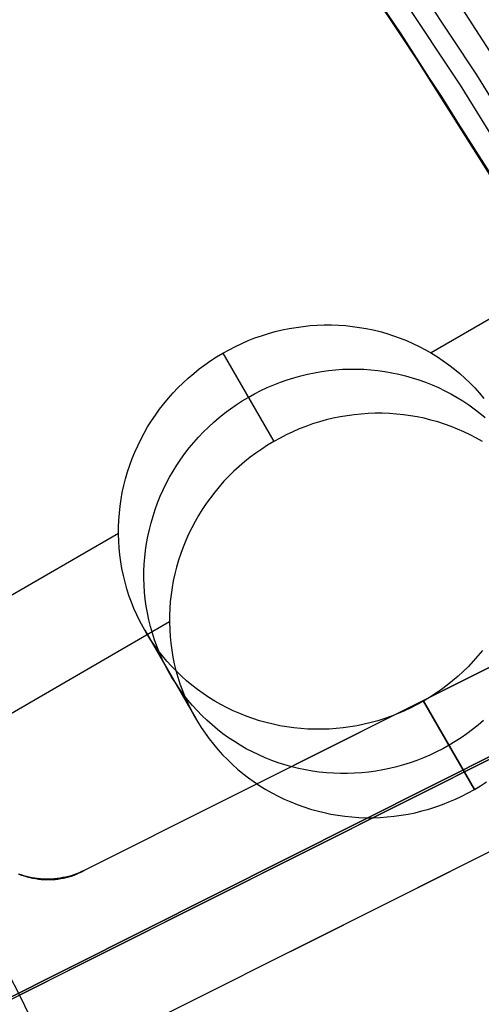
# Model space of a CAD drawing. Header units: millimetres. Extents: x 7986 to 9191, y -11326 to -10283.
# Tile 263 of 312: x 8643.08 to 8648.68, y -10638.55 to -10626.61. Entities that reach past the tile are written whole.
import ezdxf

# ---------------------------------------------------------------- set-up
doc = ezdxf.new("R2010")
doc.units = ezdxf.units.MM
doc.layers.add('color', color=7, linetype='Continuous')
doc.layers.add('luz', color=7, linetype='Continuous')

msp = doc.modelspace()

# ---------------------------------------------------------------- linework, layer by layer
at = {"color": 7, "true_color": 0xffffff}
for p, q in [((9159.718, -10335.254, 40.649), (8648.072, -10630.653, 40.649)), ((8647.781, -10626.904, 60.059), (8646.418, -10624.902, 60.059)), ((8647.781, -10626.904, 60.059), (8646.418, -10624.902, 60.059)), ((8646.509, -10625.025, 40.356), (8647.705, -10626.783, 40.846)), ((8647.757, -10626.862, 33.146), (8646.591, -10625.142, 32.667)), ((8648.627, -10627.28, 60.565), (8647.261, -10625.226, 60.565)), ((8648.627, -10627.28, 60.565), (8647.261, -10625.226, 60.565)), ((8648.43, -10627.405, 60.99), (8647.069, -10625.359, 60.99)), ((8648.43, -10627.405, 60.99), (8647.069, -10625.359, 60.99)), ((8646.847, -10625.511, 61.309), (8648.204, -10627.551, 61.309)), ((8646.847, -10625.511, 18.434), (8648.204, -10627.551, 18.434)), ((8649.46, -10628.044, 18.434), (8648.115, -10625.953, 18.434)), ((8649.46, -10628.044, 18.434), (8648.115, -10625.953, 18.434)), ((8647.705, -10626.783, 40.846), (8648.836, -10628.556, 41.331)), ((8648.86, -10628.595, 33.62), (8647.757, -10626.862, 33.146)), ((8649.075, -10628.952, 60.059), (8647.781, -10626.904, 60.059)), ((8649.075, -10628.952, 60.059), (8647.781, -10626.904, 60.059)), ((8649.921, -10629.379, 60.565), (8648.627, -10627.28, 60.565)), ((8649.921, -10629.379, 60.565), (8648.627, -10627.28, 60.565)), ((8649.72, -10629.498, 60.99), (8648.43, -10627.405, 60.99)), ((8649.72, -10629.498, 60.99), (8648.43, -10627.405, 60.99)), ((8648.204, -10627.551, 61.309), (8649.489, -10629.635, 61.309)), ((8648.204, -10627.551, 18.434), (8649.489, -10629.635, 18.434)), ((8646.434, -10630.343, 40.398), (8646.519, -10630.331, 40.405)), ((8646.519, -10630.331, 40.405), (8646.604, -10630.322, 40.414)), ((8646.604, -10630.322, 40.414), (8646.69, -10630.317, 40.422)), ((8646.69, -10630.317, 40.422), (8646.776, -10630.314, 40.432)), ((8646.776, -10630.314, 40.432), (8646.862, -10630.314, 40.441)), ((8646.862, -10630.314, 40.441), (8646.947, -10630.317, 40.452)), ((8646.947, -10630.317, 40.452), (8647.033, -10630.322, 40.463)), ((8647.033, -10630.322, 40.463), (8647.118, -10630.331, 40.475)), ((8647.118, -10630.331, 40.475), (8647.202, -10630.343, 40.487)), ((8645.934, -10630.472, 40.366), (8646.016, -10630.444, 40.37)), ((8646.016, -10630.444, 40.37), (8646.098, -10630.418, 40.374)), ((8646.098, -10630.418, 40.374), (8646.181, -10630.395, 40.379)), ((8646.181, -10630.395, 40.379), (8646.265, -10630.375, 40.385)), ((8646.265, -10630.375, 40.385), (8646.349, -10630.357, 40.391)), ((8646.349, -10630.357, 40.391), (8646.434, -10630.343, 40.398)), ((8647.202, -10630.343, 40.487), (8647.286, -10630.357, 40.499)), ((8647.286, -10630.357, 40.499), (8647.37, -10630.375, 40.512)), ((8647.37, -10630.375, 40.512), (8647.453, -10630.395, 40.526)), ((8647.453, -10630.395, 40.526), (8647.535, -10630.418, 40.54)), ((8647.535, -10630.418, 40.54), (8647.616, -10630.444, 40.555)), ((8647.616, -10630.444, 40.555), (8647.696, -10630.473, 40.57)), ((8645.62, -10630.614, 40.358), (8645.697, -10630.575, 40.359)), ((8645.697, -10630.575, 40.359), (8645.775, -10630.538, 40.361)), ((8645.775, -10630.538, 40.361), (8645.854, -10630.504, 40.363)), ((8645.854, -10630.504, 40.363), (8645.934, -10630.472, 40.366)), ((8647.696, -10630.473, 40.57), (8647.775, -10630.504, 40.585)), ((8647.775, -10630.504, 40.585), (8647.852, -10630.538, 40.601)), ((8647.852, -10630.538, 40.601), (8647.929, -10630.575, 40.617)), ((8647.929, -10630.575, 40.617), (8648.004, -10630.614, 40.633)), ((8645.398, -10630.747, 40.359), (8645.47, -10630.7, 40.358)), ((8645.47, -10630.7, 40.358), (8645.544, -10630.656, 40.358)), ((8645.544, -10630.656, 40.358), (8645.62, -10630.614, 40.358)), ((8645.544, -10630.656, 40.358), (8646.163, -10631.727, 34.999)), ((8645.544, -10630.656, 40.358), (8646.163, -10631.727, 34.999)), ((8648.004, -10630.614, 40.633), (8648.077, -10630.656, 40.65)), ((8648.077, -10630.656, 40.65), (8648.149, -10630.701, 40.667)), ((8648.149, -10630.701, 40.667), (8648.22, -10630.748, 40.685)), ((8645.258, -10630.848, 40.363), (8645.327, -10630.796, 40.361)), ((8645.327, -10630.796, 40.361), (8645.398, -10630.747, 40.359)), ((8648.22, -10630.748, 40.685), (8648.288, -10630.797, 40.703)), ((8648.288, -10630.797, 40.703), (8648.355, -10630.849, 40.721)), ((8645.125, -10630.958, 40.37), (8645.191, -10630.902, 40.366)), ((8645.191, -10630.902, 40.366), (8645.258, -10630.848, 40.363)), ((8646.407, -10630.954, 37.695), (8646.49, -10630.931, 37.7)), ((8646.49, -10630.931, 37.7), (8646.574, -10630.91, 37.705)), ((8646.574, -10630.91, 37.705), (8646.658, -10630.893, 37.711)), ((8646.658, -10630.893, 37.711), (8646.743, -10630.879, 37.718)), ((8646.743, -10630.879, 37.718), (8646.828, -10630.867, 37.726)), ((8646.828, -10630.867, 37.726), (8646.914, -10630.858, 37.734)), ((8646.914, -10630.858, 37.734), (8646.999, -10630.852, 37.743)), ((8646.999, -10630.852, 37.743), (8647.085, -10630.849, 37.752)), ((8647.085, -10630.849, 37.752), (8647.171, -10630.849, 37.762)), ((8647.171, -10630.849, 37.762), (8647.257, -10630.852, 37.772)), ((8647.257, -10630.852, 37.772), (8647.342, -10630.858, 37.783)), ((8647.342, -10630.858, 37.783), (8647.427, -10630.867, 37.795)), ((8647.427, -10630.867, 37.795), (8647.512, -10630.879, 37.807)), ((8647.512, -10630.879, 37.807), (8647.596, -10630.893, 37.82)), ((8647.596, -10630.893, 37.82), (8647.679, -10630.911, 37.833)), ((8647.679, -10630.911, 37.833), (8647.762, -10630.931, 37.846)), ((8647.762, -10630.931, 37.846), (8647.844, -10630.954, 37.861)), ((8648.355, -10630.849, 40.721), (8648.42, -10630.903, 40.739)), ((8648.42, -10630.903, 40.739), (8648.483, -10630.959, 40.758)), ((8645, -10631.077, 40.379), (8645.062, -10631.016, 40.374)), ((8645.062, -10631.016, 40.374), (8645.125, -10630.958, 40.37)), ((8646.084, -10631.074, 37.681), (8646.163, -10631.04, 37.684)), ((8646.163, -10631.04, 37.684), (8646.244, -10631.008, 37.687)), ((8646.244, -10631.008, 37.687), (8646.325, -10630.98, 37.69)), ((8646.325, -10630.98, 37.69), (8646.407, -10630.954, 37.695)), ((8647.844, -10630.954, 37.861), (8647.925, -10630.98, 37.875)), ((8647.925, -10630.98, 37.875), (8648.005, -10631.009, 37.89)), ((8648.005, -10631.009, 37.89), (8648.084, -10631.04, 37.905)), ((8648.084, -10631.04, 37.905), (8648.162, -10631.074, 37.921)), ((8648.483, -10630.959, 40.758), (8648.543, -10631.017, 40.776)), ((8648.543, -10631.017, 40.776), (8648.602, -10631.077, 40.795)), ((8644.884, -10631.203, 40.391), (8644.941, -10631.139, 40.385)), ((8644.941, -10631.139, 40.385), (8645, -10631.077, 40.379)), ((8645.854, -10631.192, 37.678), (8645.929, -10631.15, 37.679)), ((8645.929, -10631.15, 37.679), (8646.006, -10631.11, 37.68)), ((8646.006, -10631.11, 37.68), (8646.084, -10631.074, 37.681)), ((8648.162, -10631.074, 37.921), (8648.238, -10631.111, 37.937)), ((8648.238, -10631.111, 37.937), (8648.313, -10631.15, 37.954)), ((8648.313, -10631.15, 37.954), (8648.387, -10631.192, 37.971)), ((8648.602, -10631.077, 40.795), (8648.659, -10631.14, 40.814)), ((8648.659, -10631.14, 40.814), (8648.713, -10631.204, 40.833)), ((8644.776, -10631.337, 40.405), (8644.829, -10631.269, 40.398)), ((8644.829, -10631.269, 40.398), (8644.884, -10631.203, 40.391)), ((8645.636, -10631.332, 37.681), (8645.707, -10631.283, 37.68)), ((8645.707, -10631.283, 37.68), (8645.78, -10631.236, 37.679)), ((8645.78, -10631.236, 37.679), (8645.854, -10631.192, 37.678)), ((8648.387, -10631.192, 37.971), (8648.459, -10631.236, 37.988)), ((8648.459, -10631.236, 37.988), (8648.529, -10631.283, 38.005)), ((8648.529, -10631.283, 38.005), (8648.597, -10631.333, 38.023)), ((8644.678, -10631.478, 40.422), (8644.726, -10631.407, 40.414)), ((8644.726, -10631.407, 40.414), (8644.776, -10631.337, 40.405)), ((8645.5, -10631.438, 37.687), (8645.567, -10631.384, 37.684)), ((8645.567, -10631.384, 37.684), (8645.636, -10631.332, 37.681)), ((8647.052, -10631.414, 35.039), (8646.968, -10631.429, 35.032)), ((8647.138, -10631.403, 35.046), (8647.052, -10631.414, 35.039)), ((8647.223, -10631.394, 35.054), (8647.138, -10631.403, 35.046)), ((8647.309, -10631.388, 35.063), (8647.223, -10631.394, 35.054)), ((8647.394, -10631.385, 35.073), (8647.309, -10631.388, 35.063)), ((8647.48, -10631.385, 35.082), (8647.394, -10631.385, 35.073)), ((8647.566, -10631.388, 35.093), (8647.48, -10631.385, 35.082)), ((8647.651, -10631.394, 35.104), (8647.566, -10631.388, 35.093)), ((8647.736, -10631.403, 35.115), (8647.651, -10631.394, 35.104)), ((8647.821, -10631.414, 35.128), (8647.736, -10631.403, 35.115)), ((8647.905, -10631.429, 35.14), (8647.821, -10631.414, 35.128)), ((8648.597, -10631.333, 38.023), (8648.664, -10631.384, 38.041)), ((8648.664, -10631.384, 38.041), (8648.729, -10631.438, 38.06)), ((8644.632, -10631.551, 40.432), (8644.678, -10631.478, 40.422)), ((8645.371, -10631.552, 37.695), (8645.435, -10631.494, 37.69)), ((8645.435, -10631.494, 37.69), (8645.5, -10631.438, 37.687)), ((8646.634, -10631.515, 35.011), (8646.553, -10631.544, 35.007)), ((8646.717, -10631.489, 35.015), (8646.634, -10631.515, 35.011)), ((8646.8, -10631.466, 35.02), (8646.717, -10631.489, 35.015)), ((8646.883, -10631.446, 35.026), (8646.8, -10631.466, 35.02)), ((8646.968, -10631.429, 35.032), (8646.883, -10631.446, 35.026)), ((8647.989, -10631.446, 35.153), (8647.905, -10631.429, 35.14)), ((8648.071, -10631.467, 35.167), (8647.989, -10631.446, 35.153)), ((8648.153, -10631.49, 35.181), (8648.071, -10631.467, 35.167)), ((8648.234, -10631.516, 35.196), (8648.153, -10631.49, 35.181)), ((8648.314, -10631.544, 35.211), (8648.234, -10631.516, 35.196)), ((8644.549, -10631.701, 40.452), (8644.59, -10631.625, 40.441)), ((8644.59, -10631.625, 40.441), (8644.632, -10631.551, 40.432)), ((8645.25, -10631.675, 37.705), (8645.31, -10631.612, 37.7)), ((8645.31, -10631.612, 37.7), (8645.371, -10631.552, 37.695)), ((8646.315, -10631.646, 35), (8646.239, -10631.685, 34.999)), ((8646.393, -10631.609, 35.002), (8646.315, -10631.646, 35)), ((8646.473, -10631.575, 35.004), (8646.393, -10631.609, 35.002)), ((8646.553, -10631.544, 35.007), (8646.473, -10631.575, 35.004)), ((8648.393, -10631.576, 35.226), (8648.314, -10631.544, 35.211)), ((8648.471, -10631.61, 35.242), (8648.393, -10631.576, 35.226)), ((8648.547, -10631.647, 35.258), (8648.471, -10631.61, 35.242)), ((8648.622, -10631.686, 35.274), (8648.547, -10631.647, 35.258)), ((8644.512, -10631.778, 40.463), (8644.549, -10631.701, 40.452)), ((8645.138, -10631.805, 37.718), (8645.193, -10631.739, 37.711)), ((8645.193, -10631.739, 37.711), (8645.25, -10631.675, 37.705)), ((8646.089, -10631.772, 34.999), (8646.017, -10631.819, 35)), ((8646.163, -10631.727, 34.999), (8646.089, -10631.772, 34.999)), ((8646.239, -10631.685, 34.999), (8646.163, -10631.727, 34.999)), ((8648.696, -10631.728, 35.291), (8648.622, -10631.686, 35.274)), ((8644.444, -10631.935, 40.487), (8644.477, -10631.856, 40.475)), ((8644.477, -10631.856, 40.475), (8644.512, -10631.778, 40.463)), ((8645.035, -10631.943, 37.734), (8645.085, -10631.873, 37.726)), ((8645.085, -10631.873, 37.726), (8645.138, -10631.805, 37.718)), ((8645.946, -10631.868, 35.002), (8645.877, -10631.919, 35.004)), ((8646.017, -10631.819, 35), (8645.946, -10631.868, 35.002)), ((8644.415, -10632.015, 40.499), (8644.444, -10631.935, 40.487)), ((8644.942, -10632.087, 37.752), (8644.987, -10632.014, 37.743)), ((8644.987, -10632.014, 37.743), (8645.035, -10631.943, 37.734)), ((8645.809, -10631.973, 35.007), (8645.744, -10632.029, 35.011)), ((8645.877, -10631.919, 35.004), (8645.809, -10631.973, 35.007)), ((8644.365, -10632.178, 40.526), (8644.388, -10632.096, 40.512)), ((8644.388, -10632.096, 40.512), (8644.415, -10632.015, 40.499)), ((8644.899, -10632.161, 37.762), (8644.942, -10632.087, 37.752)), ((8645.68, -10632.088, 35.015), (8645.619, -10632.148, 35.02)), ((8645.744, -10632.029, 35.011), (8645.68, -10632.088, 35.015)), ((8644.344, -10632.261, 40.54), (8644.365, -10632.178, 40.526)), ((8644.821, -10632.314, 37.783), (8644.859, -10632.237, 37.772)), ((8644.859, -10632.237, 37.772), (8644.899, -10632.161, 37.762)), ((8645.559, -10632.21, 35.026), (8645.502, -10632.275, 35.032)), ((8645.619, -10632.148, 35.02), (8645.559, -10632.21, 35.026)), ((8644.31, -10632.427, 40.57), (8644.325, -10632.344, 40.555)), ((8644.325, -10632.344, 40.555), (8644.344, -10632.261, 40.54)), ((8644.786, -10632.392, 37.795), (8644.821, -10632.314, 37.783)), ((8645.447, -10632.341, 35.039), (8645.395, -10632.409, 35.046)), ((8645.502, -10632.275, 35.032), (8645.447, -10632.341, 35.039)), ((8644.298, -10632.511, 40.585), (8644.31, -10632.427, 40.57)), ((8644.724, -10632.551, 37.82), (8644.754, -10632.471, 37.807)), ((8644.754, -10632.471, 37.807), (8644.786, -10632.392, 37.795)), ((8645.344, -10632.479, 35.054), (8645.296, -10632.55, 35.063)), ((8645.395, -10632.409, 35.046), (8645.344, -10632.479, 35.054)), ((8644.282, -10632.68, 40.617), (8644.289, -10632.596, 40.601)), ((8644.289, -10632.596, 40.601), (8644.298, -10632.511, 40.585)), ((8644.698, -10632.632, 37.833), (8644.724, -10632.551, 37.82)), ((8645.296, -10632.55, 35.063), (8645.251, -10632.623, 35.073)), ((8644.279, -10632.765, 40.633), (8644.282, -10632.68, 40.617)), ((8644.653, -10632.796, 37.861), (8644.674, -10632.714, 37.846)), ((8644.674, -10632.714, 37.846), (8644.698, -10632.632, 37.833)), ((8645.208, -10632.697, 35.082), (8645.168, -10632.773, 35.093)), ((8645.251, -10632.623, 35.073), (8645.208, -10632.697, 35.082)), ((8644.278, -10632.844, 40.649), (8636.74, -10637.196, 40.649)), ((8644.278, -10632.85, 40.65), (8644.279, -10632.765, 40.633)), ((8644.281, -10632.934, 40.667), (8644.278, -10632.85, 40.65)), ((8644.635, -10632.88, 37.875), (8644.653, -10632.796, 37.861)), ((8645.13, -10632.849, 35.104), (8645.095, -10632.927, 35.115)), ((8645.168, -10632.773, 35.093), (8645.13, -10632.849, 35.104)), ((8644.286, -10633.018, 40.685), (8644.281, -10632.934, 40.667)), ((8644.607, -10633.047, 37.905), (8644.62, -10632.963, 37.89)), ((8644.62, -10632.963, 37.89), (8644.635, -10632.88, 37.875)), ((8645.095, -10632.927, 35.115), (8645.063, -10633.007, 35.128)), ((8644.295, -10633.102, 40.703), (8644.286, -10633.018, 40.685)), ((8644.598, -10633.132, 37.921), (8644.607, -10633.047, 37.905)), ((8645.034, -10633.087, 35.14), (8645.007, -10633.168, 35.153)), ((8645.063, -10633.007, 35.128), (8645.034, -10633.087, 35.14)), ((8644.306, -10633.186, 40.721), (8644.295, -10633.102, 40.703)), ((8644.32, -10633.269, 40.739), (8644.306, -10633.186, 40.721)), ((8644.592, -10633.216, 37.937), (8644.598, -10633.132, 37.921)), ((8645.007, -10633.168, 35.153), (8644.983, -10633.25, 35.167)), ((8644.338, -10633.352, 40.758), (8644.32, -10633.269, 40.739)), ((8644.588, -10633.301, 37.954), (8644.592, -10633.216, 37.937)), ((8644.588, -10633.385, 37.971), (8644.588, -10633.301, 37.954)), ((8644.983, -10633.25, 35.167), (8644.962, -10633.332, 35.181)), ((8644.358, -10633.434, 40.776), (8644.338, -10633.352, 40.758)), ((8644.381, -10633.515, 40.795), (8644.358, -10633.434, 40.776)), ((8644.59, -10633.47, 37.988), (8644.588, -10633.385, 37.971)), ((8644.944, -10633.415, 35.196), (8644.929, -10633.499, 35.211)), ((8644.962, -10633.332, 35.181), (8644.944, -10633.415, 35.196)), ((8644.406, -10633.595, 40.814), (8644.381, -10633.515, 40.795)), ((8644.596, -10633.554, 38.005), (8644.59, -10633.47, 37.988)), ((8644.604, -10633.638, 38.023), (8644.596, -10633.554, 38.005)), ((8644.929, -10633.499, 35.211), (8644.917, -10633.583, 35.226)), ((8644.435, -10633.674, 40.833), (8644.406, -10633.595, 40.814)), ((8644.466, -10633.752, 40.852), (8644.435, -10633.674, 40.833)), ((8644.615, -10633.722, 38.041), (8644.604, -10633.638, 38.023)), ((8644.907, -10633.667, 35.242), (8644.901, -10633.752, 35.258)), ((8644.917, -10633.583, 35.226), (8644.907, -10633.667, 35.242)), ((8644.5, -10633.829, 40.872), (8644.466, -10633.752, 40.852)), ((8644.63, -10633.805, 38.06), (8644.615, -10633.722, 38.041)), ((8644.647, -10633.888, 38.078), (8644.63, -10633.805, 38.06)), ((8644.901, -10633.752, 35.258), (8644.898, -10633.836, 35.274)), ((8644.897, -10633.915, 35.29), (8637.359, -10638.267, 35.29)), ((8644.537, -10633.905, 40.891), (8644.5, -10633.829, 40.872)), ((8644.577, -10633.979, 40.91), (8644.537, -10633.905, 40.891)), ((8644.667, -10633.969, 38.097), (8644.647, -10633.888, 38.078)), ((8644.898, -10633.836, 35.274), (8644.897, -10633.921, 35.291)), ((8644.897, -10633.921, 35.291), (8644.9, -10634.006, 35.308)), ((8644.619, -10634.052, 40.93), (8644.577, -10633.979, 40.91)), ((8644.597, -10634.015, 40.92), (8645.216, -10635.087, 35.561)), ((8644.69, -10634.05, 38.116), (8644.667, -10633.969, 38.097)), ((8644.9, -10634.006, 35.308), (8644.905, -10634.09, 35.326)), ((8644.663, -10634.123, 40.949), (8644.619, -10634.052, 40.93)), ((8644.71, -10634.193, 40.969), (8644.663, -10634.123, 40.949)), ((8644.716, -10634.131, 38.135), (8644.69, -10634.05, 38.116)), ((8644.744, -10634.21, 38.154), (8644.716, -10634.131, 38.135)), ((8644.905, -10634.09, 35.326), (8644.913, -10634.174, 35.344)), ((8644.76, -10634.261, 40.988), (8644.71, -10634.193, 40.969)), ((8644.776, -10634.288, 38.173), (8644.744, -10634.21, 38.154)), ((8644.812, -10634.327, 41.007), (8644.76, -10634.261, 40.988)), ((8644.913, -10634.174, 35.344), (8644.925, -10634.258, 35.362)), ((8644.925, -10634.258, 35.362), (8644.939, -10634.341, 35.38)), ((8648.696, -10634.261, 41.443), (8648.641, -10634.327, 41.449)), ((8644.81, -10634.365, 38.192), (8644.776, -10634.288, 38.173)), ((8644.846, -10634.44, 38.212), (8644.81, -10634.365, 38.192)), ((8644.866, -10634.391, 41.026), (8644.812, -10634.327, 41.007)), ((8644.923, -10634.453, 41.045), (8644.866, -10634.391, 41.026)), ((8644.939, -10634.341, 35.38), (8644.956, -10634.423, 35.398)), ((8648.584, -10634.392, 41.456), (8648.525, -10634.454, 41.461)), ((8648.641, -10634.327, 41.449), (8648.584, -10634.392, 41.456)), ((8644.886, -10634.515, 38.231), (8644.846, -10634.44, 38.212)), ((8644.928, -10634.587, 38.25), (8644.886, -10634.515, 38.231)), ((8644.981, -10634.514, 41.064), (8644.923, -10634.453, 41.045)), ((8644.956, -10634.423, 35.398), (8644.976, -10634.505, 35.417)), ((8644.976, -10634.505, 35.417), (8644.999, -10634.586, 35.436)), ((8645.042, -10634.572, 41.083), (8644.981, -10634.514, 41.064)), ((8648.463, -10634.515, 41.466), (8648.4, -10634.573, 41.471)), ((8648.525, -10634.454, 41.461), (8648.463, -10634.515, 41.466)), ((8644.973, -10634.659, 38.27), (8644.928, -10634.587, 38.25)), ((8644.999, -10634.586, 35.436), (8645.025, -10634.666, 35.455)), ((8645.105, -10634.628, 41.101), (8645.042, -10634.572, 41.083)), ((8645.17, -10634.682, 41.12), (8645.105, -10634.628, 41.101)), ((8648.334, -10634.629, 41.474), (8648.267, -10634.683, 41.477)), ((8648.4, -10634.573, 41.471), (8648.334, -10634.629, 41.474)), ((8645.02, -10634.728, 38.289), (8644.973, -10634.659, 38.27)), ((8645.069, -10634.796, 38.308), (8645.02, -10634.728, 38.289)), ((8645.025, -10634.666, 35.455), (8645.054, -10634.745, 35.474)), ((8645.054, -10634.745, 35.474), (8645.085, -10634.823, 35.493)), ((8645.237, -10634.734, 41.138), (8645.17, -10634.682, 41.12)), ((8645.305, -10634.783, 41.155), (8645.237, -10634.734, 41.138)), ((8648.198, -10634.734, 41.48), (8648.127, -10634.784, 41.481)), ((8648.267, -10634.683, 41.477), (8648.198, -10634.734, 41.48)), ((8645.121, -10634.863, 38.328), (8645.069, -10634.796, 38.308)), ((8645.085, -10634.823, 35.493), (8645.119, -10634.9, 35.513)), ((8645.175, -10634.927, 38.347), (8645.121, -10634.863, 38.328)), ((8645.376, -10634.83, 41.173), (8645.305, -10634.783, 41.155)), ((8645.448, -10634.875, 41.19), (8645.376, -10634.83, 41.173)), ((8645.521, -10634.916, 41.207), (8645.448, -10634.875, 41.19)), ((8647.98, -10634.875, 41.483), (8647.905, -10634.917, 41.482)), ((8648.054, -10634.831, 41.482), (8647.98, -10634.875, 41.483)), ((8648.599, -10635.946, 36.124), (8647.98, -10634.875, 41.483)), ((8647.98, -10634.875, 41.483), (8648.599, -10635.946, 36.124)), ((8648.127, -10634.784, 41.481), (8648.054, -10634.831, 41.482)), ((8645.119, -10634.9, 35.513), (8645.156, -10634.976, 35.532)), ((8645.156, -10634.976, 35.532), (8645.195, -10635.05, 35.551)), ((8645.232, -10634.989, 38.366), (8645.175, -10634.927, 38.347)), ((8645.291, -10635.05, 38.385), (8645.232, -10634.989, 38.366)), ((8645.596, -10634.956, 41.223), (8645.521, -10634.916, 41.207)), ((8645.672, -10634.993, 41.24), (8645.596, -10634.956, 41.223)), ((8645.75, -10635.027, 41.255), (8645.672, -10634.993, 41.24)), ((8647.75, -10634.993, 41.48), (8647.671, -10635.027, 41.477)), ((8647.828, -10634.956, 41.481), (8647.75, -10634.993, 41.48)), ((8647.905, -10634.917, 41.482), (8647.828, -10634.956, 41.481)), ((8645.195, -10635.05, 35.551), (8645.237, -10635.123, 35.571)), ((8645.351, -10635.108, 38.403), (8645.291, -10635.05, 38.385)), ((8645.414, -10635.164, 38.422), (8645.351, -10635.108, 38.403)), ((8645.829, -10635.058, 41.271), (8645.75, -10635.027, 41.255)), ((8645.909, -10635.087, 41.286), (8645.829, -10635.058, 41.271)), ((8645.99, -10635.113, 41.3), (8645.909, -10635.087, 41.286)), ((8646.072, -10635.136, 41.314), (8645.99, -10635.113, 41.3)), ((8647.427, -10635.113, 41.466), (8647.344, -10635.136, 41.461)), ((8647.509, -10635.087, 41.471), (8647.427, -10635.113, 41.466)), ((8647.59, -10635.058, 41.474), (8647.509, -10635.087, 41.471)), ((8647.671, -10635.027, 41.477), (8647.59, -10635.058, 41.474)), ((8648.709, -10635.109, 38.791), (8648.643, -10635.165, 38.795)), ((8645.237, -10635.123, 35.571), (8645.282, -10635.194, 35.59)), ((8645.282, -10635.194, 35.59), (8645.329, -10635.264, 35.61)), ((8645.479, -10635.218, 38.44), (8645.414, -10635.164, 38.422)), ((8645.546, -10635.27, 38.458), (8645.479, -10635.218, 38.44)), ((8646.155, -10635.156, 41.328), (8646.072, -10635.136, 41.314)), ((8646.238, -10635.173, 41.341), (8646.155, -10635.156, 41.328)), ((8646.322, -10635.188, 41.354), (8646.238, -10635.173, 41.341)), ((8646.407, -10635.2, 41.366), (8646.322, -10635.188, 41.354)), ((8646.492, -10635.208, 41.377), (8646.407, -10635.2, 41.366)), ((8646.578, -10635.214, 41.388), (8646.492, -10635.208, 41.377)), ((8646.663, -10635.217, 41.399), (8646.578, -10635.214, 41.388)), ((8646.749, -10635.217, 41.409), (8646.663, -10635.217, 41.399)), ((8646.835, -10635.214, 41.418), (8646.749, -10635.217, 41.409)), ((8646.92, -10635.208, 41.427), (8646.835, -10635.214, 41.418)), ((8647.006, -10635.2, 41.435), (8646.92, -10635.208, 41.427)), ((8647.091, -10635.188, 41.443), (8647.006, -10635.2, 41.435)), ((8647.176, -10635.174, 41.449), (8647.091, -10635.188, 41.443)), ((8647.26, -10635.156, 41.456), (8647.176, -10635.174, 41.449)), ((8647.344, -10635.136, 41.461), (8647.26, -10635.156, 41.456)), ((8648.576, -10635.219, 38.798), (8648.507, -10635.27, 38.8)), ((8648.643, -10635.165, 38.795), (8648.576, -10635.219, 38.798)), ((8645.329, -10635.264, 35.61), (8645.379, -10635.332, 35.629)), ((8645.379, -10635.332, 35.629), (8645.43, -10635.398, 35.648)), ((8645.615, -10635.319, 38.476), (8645.546, -10635.27, 38.458)), ((8645.685, -10635.366, 38.493), (8645.615, -10635.319, 38.476)), ((8648.436, -10635.319, 38.802), (8648.364, -10635.366, 38.803)), ((8648.507, -10635.27, 38.8), (8648.436, -10635.319, 38.802)), ((8645.43, -10635.398, 35.648), (8645.485, -10635.463, 35.667)), ((8645.485, -10635.463, 35.667), (8645.541, -10635.525, 35.686)), ((8645.757, -10635.41, 38.511), (8645.685, -10635.366, 38.493)), ((8645.83, -10635.452, 38.527), (8645.757, -10635.41, 38.511)), ((8645.905, -10635.492, 38.544), (8645.83, -10635.452, 38.527)), ((8648.214, -10635.453, 38.803), (8648.137, -10635.492, 38.802)), ((8648.29, -10635.411, 38.803), (8648.214, -10635.453, 38.803)), ((8648.364, -10635.366, 38.803), (8648.29, -10635.411, 38.803)), ((8645.541, -10635.525, 35.686), (8645.6, -10635.585, 35.705)), ((8645.6, -10635.585, 35.705), (8645.661, -10635.644, 35.724)), ((8645.982, -10635.528, 38.56), (8645.905, -10635.492, 38.544)), ((8646.059, -10635.562, 38.576), (8645.982, -10635.528, 38.56)), ((8646.138, -10635.594, 38.591), (8646.059, -10635.562, 38.576)), ((8646.218, -10635.622, 38.606), (8646.138, -10635.594, 38.591)), ((8647.9, -10635.594, 38.795), (8647.818, -10635.623, 38.791)), ((8647.98, -10635.563, 38.798), (8647.9, -10635.594, 38.795)), ((8648.059, -10635.529, 38.8), (8647.98, -10635.563, 38.798)), ((8648.137, -10635.492, 38.802), (8648.059, -10635.529, 38.8)), ((8645.661, -10635.644, 35.724), (8645.724, -10635.7, 35.742)), ((8645.724, -10635.7, 35.742), (8645.789, -10635.754, 35.761)), ((8646.299, -10635.648, 38.621), (8646.218, -10635.622, 38.606)), ((8646.381, -10635.671, 38.635), (8646.299, -10635.648, 38.621)), ((8646.464, -10635.692, 38.648), (8646.381, -10635.671, 38.635)), ((8646.548, -10635.709, 38.662), (8646.464, -10635.692, 38.648)), ((8646.632, -10635.724, 38.674), (8646.548, -10635.709, 38.662)), ((8647.485, -10635.709, 38.77), (8647.4, -10635.724, 38.763)), ((8647.569, -10635.692, 38.776), (8647.485, -10635.709, 38.77)), ((8647.653, -10635.672, 38.782), (8647.569, -10635.692, 38.776)), ((8647.736, -10635.649, 38.787), (8647.653, -10635.672, 38.782)), ((8647.818, -10635.623, 38.791), (8647.736, -10635.649, 38.787)), ((8645.789, -10635.754, 35.761), (8645.855, -10635.805, 35.779)), ((8645.855, -10635.805, 35.779), (8645.924, -10635.855, 35.796)), ((8646.716, -10635.735, 38.686), (8646.632, -10635.724, 38.674)), ((8646.802, -10635.744, 38.698), (8646.716, -10635.735, 38.686)), ((8646.887, -10635.75, 38.709), (8646.802, -10635.744, 38.698)), ((8646.973, -10635.753, 38.719), (8646.887, -10635.75, 38.709)), ((8647.058, -10635.753, 38.729), (8646.973, -10635.753, 38.719)), ((8647.144, -10635.75, 38.739), (8647.058, -10635.753, 38.729)), ((8647.23, -10635.744, 38.747), (8647.144, -10635.75, 38.739)), ((8647.315, -10635.735, 38.755), (8647.23, -10635.744, 38.747)), ((8647.4, -10635.724, 38.763), (8647.315, -10635.735, 38.755)), ((8645.924, -10635.855, 35.796), (8645.994, -10635.902, 35.814)), ((8645.994, -10635.902, 35.814), (8646.066, -10635.946, 35.831)), ((8646.066, -10635.946, 35.831), (8646.14, -10635.988, 35.848)), ((8648.524, -10635.988, 36.123), (8648.599, -10635.946, 36.124)), ((8648.599, -10635.946, 36.124), (8648.673, -10635.902, 36.123)), ((8648.673, -10635.902, 36.123), (8648.745, -10635.855, 36.122)), ((8646.14, -10635.988, 35.848), (8646.215, -10636.027, 35.864)), ((8646.215, -10636.027, 35.864), (8646.291, -10636.064, 35.881)), ((8646.291, -10636.064, 35.881), (8646.369, -10636.098, 35.896)), ((8648.289, -10636.098, 36.118), (8648.369, -10636.064, 36.121)), ((8648.369, -10636.064, 36.121), (8648.447, -10636.028, 36.122)), ((8648.447, -10636.028, 36.122), (8648.524, -10635.988, 36.123)), ((8646.369, -10636.098, 35.896), (8646.448, -10636.129, 35.912)), ((8646.448, -10636.129, 35.912), (8646.528, -10636.158, 35.927)), ((8646.528, -10636.158, 35.927), (8646.609, -10636.184, 35.941)), ((8646.609, -10636.184, 35.941), (8646.691, -10636.207, 35.955)), ((8647.962, -10636.207, 36.102), (8648.045, -10636.184, 36.107)), ((8648.045, -10636.184, 36.107), (8648.128, -10636.158, 36.112)), ((8648.128, -10636.158, 36.112), (8648.209, -10636.13, 36.115)), ((8648.209, -10636.13, 36.115), (8648.289, -10636.098, 36.118)), ((8646.691, -10636.207, 35.955), (8646.773, -10636.227, 35.969)), ((8646.773, -10636.227, 35.969), (8646.857, -10636.245, 35.982)), ((8646.857, -10636.245, 35.982), (8646.941, -10636.259, 35.995)), ((8646.941, -10636.259, 35.995), (8647.026, -10636.271, 36.007)), ((8647.026, -10636.271, 36.007), (8647.111, -10636.28, 36.018)), ((8647.111, -10636.28, 36.018), (8647.196, -10636.286, 36.029)), ((8647.196, -10636.286, 36.029), (8647.282, -10636.289, 36.04)), ((8647.282, -10636.289, 36.04), (8647.368, -10636.289, 36.05)), ((8647.368, -10636.289, 36.05), (8647.453, -10636.286, 36.059)), ((8647.453, -10636.286, 36.059), (8647.539, -10636.28, 36.068)), ((8647.539, -10636.28, 36.068), (8647.624, -10636.271, 36.076)), ((8647.624, -10636.271, 36.076), (8647.71, -10636.26, 36.083)), ((8647.71, -10636.26, 36.083), (8647.794, -10636.245, 36.09)), ((8647.794, -10636.245, 36.09), (8647.879, -10636.228, 36.097)), ((8647.879, -10636.228, 36.097), (8647.962, -10636.207, 36.102))]:
    msp.add_line(p, q, dxfattribs=at)
at = {"layer": 'color', "color": 254, "true_color": 0xcad1ee}
for p, q in [((8721.671, -10599.052, -37.21), (8643.079, -10638.439, 0.259)), ((8721.671, -10599.052, -37.21), (8643.079, -10638.439, 0.259)), ((8652.359, -10632.67, -2.207), (8643.862, -10636.929, 1.843)), ((8652.359, -10632.67, 4.359), (8643.862, -10636.929, 4.359)), ((8652.359, -10632.67, -2.207), (8643.862, -10636.929, 1.843)), ((8652.359, -10632.67, 4.359), (8643.862, -10636.929, 4.359)), ((8645.471, -10636.122, 1.076), (8652.359, -10632.67, 1.076)), ((8619.761, -10650.126, 4.359), (8653.726, -10633.104, 4.359)), ((8644.758, -10638.717, 1.843), (8653.255, -10634.458, -2.207)), ((8644.758, -10638.717, 4.359), (8653.255, -10634.458, 4.359)), ((8644.758, -10638.717, 1.843), (8653.255, -10634.458, -2.207)), ((8644.758, -10638.717, 4.359), (8653.255, -10634.458, 4.359)), ((8646.368, -10637.91, 1.076), (8653.255, -10634.458, 1.076)), ((8648.11, -10634.8, -0.182), (8648.11, -10634.8, 4.359)), ((8642.102, -10636.571, 0.259), (8643.079, -10638.439, 0.259)), ((8642.102, -10636.571, 0.259), (8643.079, -10638.439, 0.259)), ((8643.098, -10636.983, 4.359), (8643.065, -10636.972, 4.359)), ((8643.065, -10636.972, 3.101), (8643.098, -10636.983, 3.101)), ((8643.098, -10636.983, 4.359), (8643.065, -10636.972, 4.359)), ((8643.07, -10636.972, 2.151), (8643.103, -10636.984, 2.141)), ((8643.07, -10636.972, 2.151), (8643.103, -10636.984, 2.141)), ((8643.13, -10636.994, 4.359), (8643.098, -10636.983, 4.359)), ((8643.098, -10636.983, 3.101), (8643.13, -10636.994, 3.101)), ((8643.13, -10636.994, 4.359), (8643.098, -10636.983, 4.359)), ((8643.103, -10636.984, 2.141), (8643.136, -10636.995, 2.131)), ((8643.103, -10636.984, 2.141), (8643.136, -10636.995, 2.131)), ((8643.163, -10637.003, 4.359), (8643.13, -10636.994, 4.359)), ((8643.13, -10636.994, 3.101), (8643.163, -10637.003, 3.101)), ((8643.163, -10637.003, 4.359), (8643.13, -10636.994, 4.359)), ((8643.136, -10636.995, 2.131), (8643.17, -10637.005, 2.12)), ((8643.136, -10636.995, 2.131), (8643.17, -10637.005, 2.12)), ((8643.196, -10637.011, 4.359), (8643.163, -10637.003, 4.359)), ((8643.163, -10637.003, 3.101), (8643.196, -10637.011, 3.101)), ((8643.196, -10637.011, 4.359), (8643.163, -10637.003, 4.359)), ((8643.17, -10637.005, 2.12), (8643.204, -10637.014, 2.109)), ((8643.17, -10637.005, 2.12), (8643.204, -10637.014, 2.109)), ((8643.23, -10637.018, 4.359), (8643.196, -10637.011, 4.359)), ((8643.196, -10637.011, 3.101), (8643.23, -10637.018, 3.101)), ((8643.23, -10637.018, 4.359), (8643.196, -10637.011, 4.359)), ((8643.204, -10637.014, 2.109), (8643.237, -10637.022, 2.098)), ((8643.204, -10637.014, 2.109), (8643.237, -10637.022, 2.098)), ((8643.264, -10637.023, 4.359), (8643.23, -10637.018, 4.359)), ((8643.23, -10637.018, 3.101), (8643.264, -10637.023, 3.101)), ((8643.264, -10637.023, 4.359), (8643.23, -10637.018, 4.359)), ((8643.237, -10637.022, 2.098), (8643.272, -10637.028, 2.086)), ((8643.237, -10637.022, 2.098), (8643.272, -10637.028, 2.086)), ((8643.297, -10637.028, 4.359), (8643.264, -10637.023, 4.359)), ((8643.264, -10637.023, 3.101), (8643.297, -10637.028, 3.101)), ((8643.297, -10637.028, 4.359), (8643.264, -10637.023, 4.359)), ((8643.272, -10637.028, 2.086), (8643.306, -10637.033, 2.074)), ((8643.272, -10637.028, 2.086), (8643.306, -10637.033, 2.074)), ((8643.331, -10637.031, 4.359), (8643.297, -10637.028, 4.359)), ((8643.297, -10637.028, 3.101), (8643.331, -10637.031, 3.101)), ((8643.331, -10637.031, 4.359), (8643.297, -10637.028, 4.359)), ((8643.536, -10637.027, 4.359), (8643.502, -10637.031, 4.359)), ((8643.502, -10637.031, 3.101), (8643.536, -10637.027, 3.101)), ((8643.536, -10637.027, 4.359), (8643.502, -10637.031, 4.359)), ((8643.57, -10637.022, 4.359), (8643.536, -10637.027, 4.359)), ((8643.536, -10637.027, 3.101), (8643.57, -10637.022, 3.101)), ((8643.57, -10637.022, 4.359), (8643.536, -10637.027, 4.359)), ((8643.544, -10637.033, 1.984), (8643.578, -10637.028, 1.971)), ((8643.544, -10637.033, 1.984), (8643.578, -10637.028, 1.971)), ((8643.604, -10637.016, 4.359), (8643.57, -10637.022, 4.359)), ((8643.57, -10637.022, 3.101), (8643.604, -10637.016, 3.101)), ((8643.604, -10637.016, 4.359), (8643.57, -10637.022, 4.359)), ((8643.578, -10637.028, 1.971), (8643.611, -10637.022, 1.957)), ((8643.578, -10637.028, 1.971), (8643.611, -10637.022, 1.957)), ((8643.637, -10637.009, 4.359), (8643.604, -10637.016, 4.359)), ((8643.604, -10637.016, 3.101), (8643.637, -10637.009, 3.101)), ((8643.637, -10637.009, 4.359), (8643.604, -10637.016, 4.359)), ((8643.611, -10637.022, 1.957), (8643.644, -10637.014, 1.943)), ((8643.611, -10637.022, 1.957), (8643.644, -10637.014, 1.943)), ((8643.67, -10637.001, 4.359), (8643.637, -10637.009, 4.359)), ((8643.637, -10637.009, 3.101), (8643.67, -10637.001, 3.101)), ((8643.67, -10637.001, 4.359), (8643.637, -10637.009, 4.359)), ((8643.644, -10637.014, 1.943), (8643.676, -10637.006, 1.929)), ((8643.644, -10637.014, 1.943), (8643.676, -10637.006, 1.929)), ((8643.703, -10636.992, 4.359), (8643.67, -10637.001, 4.359)), ((8643.67, -10637.001, 3.101), (8643.703, -10636.992, 3.101)), ((8643.703, -10636.992, 4.359), (8643.67, -10637.001, 4.359)), ((8643.676, -10637.006, 1.929), (8643.708, -10636.996, 1.915)), ((8643.676, -10637.006, 1.929), (8643.708, -10636.996, 1.915)), ((8643.736, -10636.981, 4.359), (8643.703, -10636.992, 4.359)), ((8643.703, -10636.992, 3.101), (8643.736, -10636.981, 3.101)), ((8643.736, -10636.981, 4.359), (8643.703, -10636.992, 4.359)), ((8643.708, -10636.996, 1.915), (8643.74, -10636.985, 1.901)), ((8643.708, -10636.996, 1.915), (8643.74, -10636.985, 1.901)), ((8643.768, -10636.97, 4.359), (8643.736, -10636.981, 4.359)), ((8643.736, -10636.981, 3.101), (8643.768, -10636.97, 3.101)), ((8643.768, -10636.97, 4.359), (8643.736, -10636.981, 4.359)), ((8643.74, -10636.985, 1.901), (8643.771, -10636.972, 1.886)), ((8643.74, -10636.985, 1.901), (8643.771, -10636.972, 1.886)), ((8643.8, -10636.957, 4.359), (8643.768, -10636.97, 4.359)), ((8643.768, -10636.97, 3.101), (8643.8, -10636.957, 3.101)), ((8643.8, -10636.957, 4.359), (8643.768, -10636.97, 4.359)), ((8643.771, -10636.972, 1.886), (8643.802, -10636.959, 1.872)), ((8643.771, -10636.972, 1.886), (8643.802, -10636.959, 1.872)), ((8643.831, -10636.943, 4.359), (8643.8, -10636.957, 4.359)), ((8643.8, -10636.957, 3.101), (8643.831, -10636.943, 3.101)), ((8643.831, -10636.943, 4.359), (8643.8, -10636.957, 4.359)), ((8643.802, -10636.959, 1.872), (8643.832, -10636.944, 1.858)), ((8643.802, -10636.959, 1.872), (8643.832, -10636.944, 1.858)), ((8643.862, -10636.929, 4.359), (8643.831, -10636.943, 4.359)), ((8643.831, -10636.943, 3.101), (8643.862, -10636.929, 3.101)), ((8643.862, -10636.929, 4.359), (8643.831, -10636.943, 4.359)), ((8643.832, -10636.944, 1.858), (8643.862, -10636.929, 1.843)), ((8643.832, -10636.944, 1.858), (8643.862, -10636.929, 1.843)), ((8643.862, -10636.929, 1.843), (8643.862, -10636.929, 4.359)), ((8643.862, -10636.929, 1.843), (8643.862, -10636.929, 4.359)), ((8643.306, -10637.033, 2.074), (8643.34, -10637.037, 2.062)), ((8643.306, -10637.033, 2.074), (8643.34, -10637.037, 2.062)), ((8643.366, -10637.034, 4.359), (8643.331, -10637.031, 4.359)), ((8643.331, -10637.031, 3.101), (8643.366, -10637.034, 3.101)), ((8643.366, -10637.034, 4.359), (8643.331, -10637.031, 4.359)), ((8643.34, -10637.037, 2.062), (8643.374, -10637.039, 2.05)), ((8643.34, -10637.037, 2.062), (8643.374, -10637.039, 2.05)), ((8643.4, -10637.035, 4.359), (8643.366, -10637.034, 4.359)), ((8643.366, -10637.034, 3.101), (8643.4, -10637.035, 3.101)), ((8643.4, -10637.035, 4.359), (8643.366, -10637.034, 4.359)), ((8643.374, -10637.039, 2.05), (8643.408, -10637.04, 2.037)), ((8643.374, -10637.039, 2.05), (8643.408, -10637.04, 2.037)), ((8643.434, -10637.034, 4.359), (8643.4, -10637.035, 4.359)), ((8643.4, -10637.035, 3.101), (8643.434, -10637.034, 3.101)), ((8643.434, -10637.034, 4.359), (8643.4, -10637.035, 4.359)), ((8643.408, -10637.04, 2.037), (8643.442, -10637.04, 2.024)), ((8643.408, -10637.04, 2.037), (8643.442, -10637.04, 2.024)), ((8643.468, -10637.033, 4.359), (8643.434, -10637.034, 4.359)), ((8643.434, -10637.034, 3.101), (8643.468, -10637.033, 3.101)), ((8643.468, -10637.033, 4.359), (8643.434, -10637.034, 4.359)), ((8643.442, -10637.04, 2.024), (8643.476, -10637.039, 2.011)), ((8643.442, -10637.04, 2.024), (8643.476, -10637.039, 2.011)), ((8643.502, -10637.031, 4.359), (8643.468, -10637.033, 4.359)), ((8643.468, -10637.033, 3.101), (8643.502, -10637.031, 3.101)), ((8643.502, -10637.031, 4.359), (8643.468, -10637.033, 4.359)), ((8643.476, -10637.039, 2.011), (8643.51, -10637.037, 1.998)), ((8643.476, -10637.039, 2.011), (8643.51, -10637.037, 1.998)), ((8643.51, -10637.037, 1.998), (8643.544, -10637.033, 1.984)), ((8643.51, -10637.037, 1.998), (8643.544, -10637.033, 1.984)), ((8643.079, -10638.439, 0.259), (8643.992, -10640.341, 0.259)), ((8643.079, -10638.439, 0.259), (8643.992, -10640.341, 0.259))]:
    msp.add_line(p, q, dxfattribs=at)
at = {"layer": 'luz', "color": 254, "true_color": 0xcad1ee}
for p, q in [((8454.571, -10732.99, -56.991), (8722.355, -10598.633, -56.991)), ((8722.355, -10598.633, -58.491), (8454.571, -10732.99, -58.491))]:
    msp.add_line(p, q, dxfattribs=at)

doc.saveas('drawing.dxf')
